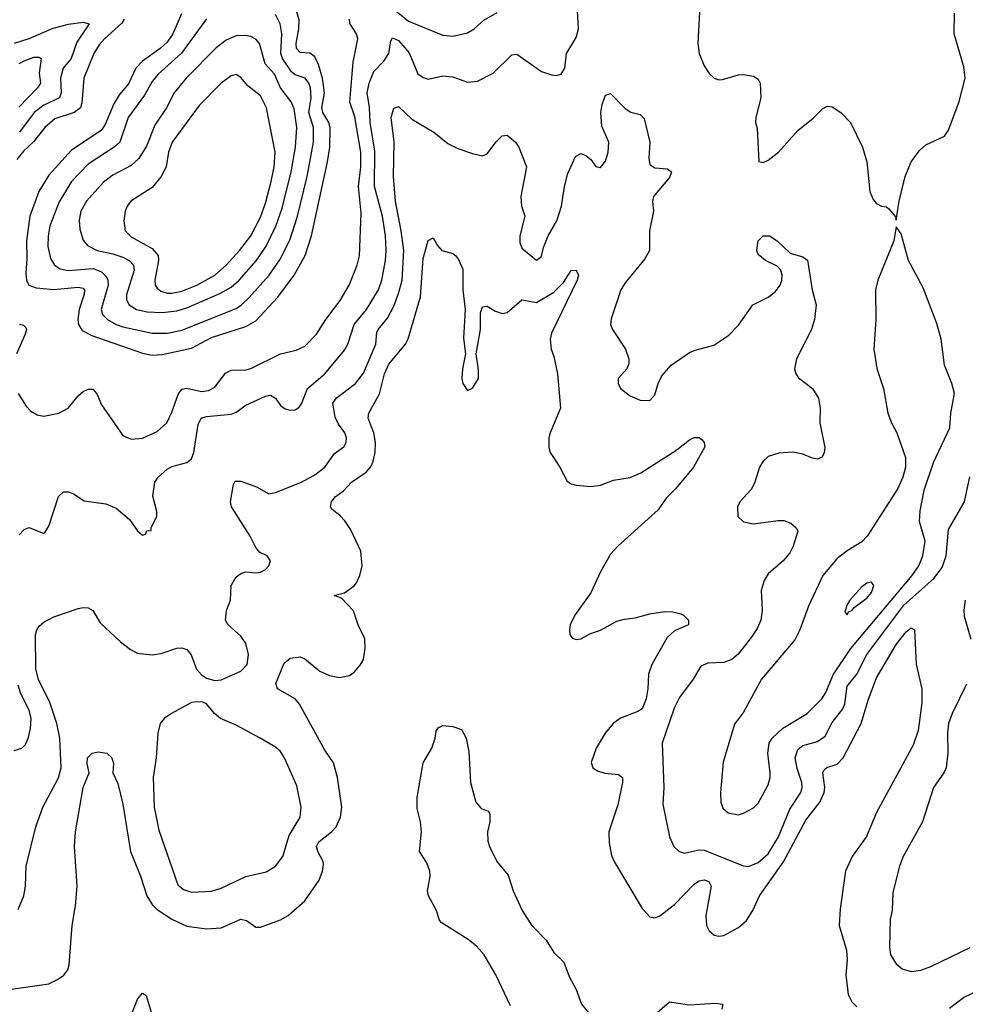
# Model space of a CAD drawing. Header units: inches. Extents: x 1550315 to 1685896, y 510706 to 640504.
# Tile 384 of 452: x 1657932 to 1661770, y 572270 to 576267. Entities that reach past the tile are written whole.
import ezdxf

# ---------------------------------------------------------------- set-up
doc = ezdxf.new("R2010")
doc.units = ezdxf.units.IN
doc.header["$MEASUREMENT"] = 0
doc.layers.add('B6557', color=7, linetype='Continuous')
doc.layers.add('B6567', color=7, linetype='Continuous')

msp = doc.modelspace()

# ---------------------------------------------------------------- linework, layer by layer
at = {"layer": 'B6557', "color": 5}
for points, elevation in [([(1658589.4, 576290.6), (1658553, 576210), (1658530, 576176.1), (1658501.7, 576150), (1658430, 576099.4), (1658402.9, 576070), (1658373.7, 576006.3), (1658337.1, 575962.9), (1658314, 575926), (1658278.4, 575841.6), (1658262.5, 575817.5), (1658142.1, 575737.9), (1658050, 575636.3), (1658009.7, 575570), (1657973.4, 575470), (1657960.3, 575370), (1657961.7, 575298.3), (1657956.4, 575236.4), (1657959.2, 575210), (1657969.6, 575189.6), (1657998.9, 575178.9), (1658070, 575172), (1658170, 575181.3), (1658190, 575176.6), (1658195, 575170), (1658193.3, 575153.3), (1658172.9, 575090), (1658168, 575050), (1658170.2, 575030), (1658185.6, 575005.6), (1658224.9, 574984.9), (1658430, 574913.9), (1658470, 574905.5), (1658510, 574907.3), (1658630, 574933), (1658710, 574977), (1658850, 575021.6), (1658890, 575044.7), (1658979.5, 575140.5), (1659045.7, 575230), (1659090.3, 575309.7), (1659116.9, 575390), (1659181.7, 575690), (1659190.3, 575750), (1659191.8, 575830), (1659187.3, 575850), (1659162.3, 575890), (1659158.7, 575910), (1659168.7, 575970), (1659160.6, 576030), (1659145.3, 576085.3), (1659130, 576116.1), (1659110, 576130.8), (1659070, 576133.9), (1659055.5, 576150), (1659053.8, 576170), (1659065.2, 576230), (1659067, 576267), (1659047.6, 576330)], 620), ([(1659417.2, 576337.2), (1659510, 576261), (1659650, 576204.7), (1659690, 576200.2), (1659750, 576213.5), (1659776.4, 576230), (1659815.3, 576264.7), (1659870, 576297.1)], 580), ([(1658690, 576270.6), (1658589.3, 576130.7), (1658494.5, 576045.5), (1658470, 576016.2), (1658438.5, 575961.5), (1658372.3, 575870), (1658338.6, 575770), (1658316, 575750), (1658210, 575680.2), (1658141.7, 575610), (1658092.2, 575527.8), (1658054.3, 575430), (1658047.3, 575390), (1658046.5, 575346.5), (1658057.1, 575297.2), (1658073.8, 575270), (1658096.2, 575256.2), (1658128.3, 575248.3), (1658230, 575257.2), (1658263.8, 575243.8), (1658283.8, 575223.8), (1658290.1, 575210), (1658290.8, 575190), (1658262.9, 575090), (1658267.8, 575070), (1658287.8, 575050), (1658323.2, 575030), (1658350, 575020.8), (1658470, 574995), (1658530, 574994.4), (1658590, 575006.1), (1658810, 575095.3), (1658831.4, 575108.6), (1658862.6, 575137.4), (1658944.8, 575230), (1658987.3, 575292.7), (1659028.1, 575371.9), (1659059.9, 575470), (1659098.4, 575630), (1659124.1, 575770), (1659124.8, 575830), (1659105.7, 575890), (1659115.4, 575950), (1659112.7, 575990), (1659105.1, 576010), (1659090.2, 576030.2), (1659050, 576043.7), (1659035.4, 576055.4), (1658999.1, 576110), (1658991.6, 576130), (1658996.6, 576210), (1658989.9, 576250), (1658970, 576287.9)], 640), ([(1657911.4, 576171.4), (1657970, 576191.1), (1658067.4, 576232.6), (1658129.6, 576249.6), (1658190, 576257.2), (1658214.4, 576250), (1658164.6, 576175.4), (1658141, 576110), (1658108.1, 576070), (1658097.6, 576030), (1658100.6, 575970), (1658093, 575950), (1658030, 575920.5), (1657991.1, 575890), (1657931.4, 575810)], 560), ([(1658356.6, 576270), (1658346.8, 576253.2), (1658276.4, 576190), (1658254.8, 576165.2), (1658233.5, 576130), (1658192.1, 576030), (1658184.2, 575930), (1658178.7, 575910), (1658153.7, 575890), (1658075.2, 575864.8), (1658034.1, 575830), (1657988.3, 575771.7), (1657947.1, 575732.9), (1657920.6, 575699.4)], 580), ([(1657926.1, 574750), (1657958.8, 574698.8), (1657977.8, 574677.8), (1658003.1, 574663.1), (1658030, 574657.5), (1658090.5, 574669.5), (1658129.3, 574690.7), (1658170, 574740.2), (1658190, 574757.2), (1658210, 574766.7), (1658230, 574767), (1658245.9, 574745.9), (1658263.5, 574703.5), (1658350, 574578.7), (1658384.7, 574564.7), (1658430, 574568.2), (1658490, 574595), (1658528.7, 574630), (1658550, 574673.7), (1658574.7, 574745.3), (1658590, 574766.8), (1658610, 574771.2), (1658670, 574757.6), (1658697.9, 574762.1), (1658724.2, 574775.8), (1658767.7, 574832.3), (1658790, 574844.5), (1658850, 574845.9), (1658870, 574851.6), (1658990, 574911.3), (1659054.1, 574925.9), (1659090, 574941.5), (1659136.2, 574990), (1659174.5, 575050), (1659233.3, 575126.7), (1659269.9, 575190), (1659301.7, 575270), (1659310.9, 575309.1), (1659318.3, 575481.7), (1659307.3, 575590), (1659316.8, 575670), (1659316.7, 575730), (1659292.8, 575872.8), (1659272.1, 575932.1), (1659285.8, 576094.2), (1659304.1, 576190), (1659299.4, 576210), (1659272.2, 576252.2), (1659271.3, 576270)], 580), ([(1657930, 574175.6), (1657950, 574197.7), (1657970, 574206), (1658030, 574181.6), (1658034.3, 574185.7), (1658050, 574210.4), (1658089.1, 574330.9), (1658110, 574350.2), (1658130, 574350.2), (1658150, 574342.4), (1658193.2, 574313.2), (1658281.7, 574301.7), (1658323.8, 574283.8), (1658378, 574238), (1658410, 574192), (1658430, 574174), (1658442, 574178), (1658448.4, 574191.6), (1658466, 574194), (1658466, 574206), (1658488, 574250), (1658488, 574270), (1658472.9, 574332.9), (1658480.9, 574390), (1658494.7, 574410), (1658530, 574442.2), (1658550, 574452.6), (1658610.7, 574469.3), (1658630, 574484.4), (1658639.4, 574510), (1658656.9, 574623.1), (1658668.7, 574650), (1658690, 574656.3), (1658790, 574665.6), (1658810, 574674.2), (1658850, 574702.8), (1658930, 574738.5), (1658950, 574743.1), (1658970, 574730.6), (1658990, 574700.7), (1659010, 574687.7), (1659030, 574682), (1659050, 574683), (1659066.5, 574693.5), (1659077.4, 574710), (1659100.7, 574770), (1659170.7, 574830), (1659250, 574925.2), (1659263.4, 574950), (1659289.4, 575030), (1659339.6, 575090), (1659388.3, 575170), (1659401.4, 575210), (1659416.6, 575290), (1659419.9, 575330), (1659417.1, 575390), (1659404.9, 575470), (1659372.7, 575590), (1659373.6, 575733.6), (1659354.2, 575850), (1659351.4, 575911.4), (1659342.6, 575970), (1659349.9, 576010), (1659370, 576056.9), (1659410, 576098.2), (1659430.5, 576130), (1659439, 576181), (1659445.8, 576194.2), (1659470, 576182.2), (1659512.8, 576132.8), (1659548.1, 576048.1), (1659570, 576032.9), (1659590, 576026), (1659650, 576039.7), (1659690, 576035), (1659750, 576014.2), (1659790, 576018.2), (1659853.7, 576050), (1659930, 576124.9), (1659950, 576126.7), (1660000, 576091.9)], 560), ([(1657930, 576089.2), (1657950, 576100.8), (1657990, 576114.6), (1658010, 576114.8), (1658019.5, 576110), (1658011.1, 576050), (1658016.6, 576010), (1658004.7, 575990), (1657928.3, 575911.7)], 540), ([(1657925.7, 572654.3), (1657948.2, 572710), (1657955.1, 572750), (1657958.7, 572830), (1657997.4, 572990), (1658026.2, 573070), (1658090, 573188.9), (1658100.7, 573230), (1658094.9, 573350), (1658082.3, 573410), (1658054.6, 573494.6), (1658007.8, 573587.8), (1657997.4, 573630), (1657996, 573770), (1658001.4, 573790), (1658013.1, 573806.9), (1658030, 573821.8), (1658070, 573842.4), (1658170, 573876.6), (1658190, 573881.2), (1658210, 573879.4), (1658228.3, 573868.4), (1658258.5, 573818.5), (1658341.7, 573741.7), (1658381.3, 573710), (1658410, 573695.8), (1658470, 573688.3), (1658505.8, 573694.2), (1658570, 573715.8), (1658590, 573716.5), (1658610, 573710.3), (1658628.3, 573688.3), (1658650.3, 573630), (1658670, 573607), (1658690, 573594), (1658724.4, 573584.4), (1658750, 573586.7), (1658830, 573622.7), (1658855.3, 573650), (1658860.8, 573690), (1658850, 573734), (1658830, 573764.2), (1658777.6, 573810), (1658767.6, 573830), (1658771.3, 573868.7), (1658787.6, 573910), (1658789.7, 573970), (1658810, 574004.9), (1658830, 574019.3), (1658850, 574025.5), (1658890, 574021.6), (1658910, 574024.4), (1658930, 574035.5), (1658942.9, 574050), (1658949.4, 574070), (1658936, 574090), (1658906, 574106), (1658890, 574124), (1658866.9, 574170), (1658792.1, 574290), (1658787.7, 574310), (1658799.5, 574380.5), (1658806.5, 574393.5), (1658830, 574393.6), (1658893.7, 574370), (1658942.6, 574342.6), (1658970, 574347.1), (1659076.3, 574390), (1659130, 574419.7), (1659170, 574450.2), (1659210, 574506.3), (1659247.2, 574532.8), (1659257.7, 574550), (1659258.7, 574570), (1659251.8, 574590), (1659225.5, 574625.5), (1659213, 574653), (1659203.2, 574710), (1659216.5, 574730), (1659294.8, 574790), (1659327.4, 574832.6), (1659377.7, 574950), (1659382.2, 574997.8), (1659387.3, 575010), (1659424.7, 575055.3), (1659450, 575104.5), (1659470, 575155.2), (1659484, 575210), (1659491.1, 575330), (1659480.8, 575410), (1659457, 575530), (1659449, 575630), (1659451.5, 575771.5), (1659440.2, 575870), (1659450, 575908.2), (1659470, 575915.3), (1659523.4, 575863.4), (1659613.4, 575810), (1659670, 575764.9), (1659710, 575744.4), (1659770, 575724), (1659810, 575714.8), (1659830, 575722.8), (1659864.5, 575770), (1659890, 575796.3), (1659910, 575799.1), (1659944.9, 575770), (1659958, 575750), (1659988.8, 575670), (1659966, 575550), (1659968.2, 575510), (1659982.8, 575470), (1659962.1, 575390), (1659962, 575362), (1659970, 575339.6), (1660000, 575315.1)], 540), ([(1657890, 572329.4), (1658050, 572353.4), (1658085.6, 572370), (1658111.4, 572388.6), (1658126.9, 572410), (1658132.2, 572430), (1658145.2, 572590), (1658158.7, 572670), (1658165.8, 572750), (1658155.1, 572910), (1658158.5, 572970), (1658189.8, 573150), (1658214, 573210), (1658205.8, 573245.8), (1658207.4, 573270), (1658225.7, 573290), (1658250, 573294.8), (1658285.5, 573290), (1658306.3, 573270), (1658312.8, 573247.2), (1658310.5, 573210), (1658330, 573166), (1658350, 573082.8), (1658381.7, 572890), (1658421.9, 572790), (1658447.9, 572710), (1658470, 572674.5), (1658490, 572654.1), (1658550, 572615.8), (1658610, 572586.7), (1658690, 572575.7), (1658750, 572580.1), (1658830, 572615), (1658852, 572610), (1658890, 572583.1), (1658910, 572582.3), (1658990, 572612.9), (1659022, 572630), (1659090, 572690.3), (1659146.9, 572773.1), (1659161.4, 572810), (1659164.5, 572835.5), (1659163.2, 572850), (1659142.4, 572890), (1659137.2, 572910), (1659146.3, 572930), (1659198.2, 572970), (1659216.5, 572990), (1659234.3, 573030), (1659239.5, 573070), (1659221.9, 573190), (1659206.2, 573250), (1659170, 573301.7), (1659068.4, 573488.4), (1659049.8, 573509.8), (1658978, 573550), (1658971.6, 573571.6), (1659005.8, 573654.2), (1659030, 573675.3), (1659070, 573680.3), (1659090, 573672.9), (1659150, 573622.8), (1659190, 573604.1), (1659230, 573596.1), (1659270, 573605.2), (1659290, 573618.2), (1659313.9, 573646), (1659327.3, 573670), (1659334.8, 573714.8), (1659333.4, 573753.4), (1659305.7, 573810), (1659287.5, 573867.5), (1659238, 573918), (1659208, 573930), (1659250, 573940.7), (1659290, 573968.7), (1659298.6, 573981.4), (1659313, 574010), (1659322.3, 574050), (1659317.3, 574110), (1659275.5, 574195.5), (1659252, 574232), (1659233.1, 574253.1), (1659199.4, 574279.4), (1659193, 574290), (1659198, 574310), (1659212.6, 574330), (1659245.8, 574354.2), (1659278.6, 574390), (1659338.7, 574430), (1659355.7, 574450), (1659365.3, 574470), (1659374.5, 574510), (1659375.6, 574550), (1659369, 574590), (1659346.8, 574650), (1659348.9, 574670), (1659392.3, 574747.7), (1659412.5, 574830), (1659430, 574869.2), (1659497.4, 574950), (1659508.6, 574971.4), (1659558.4, 575141.6), (1659570, 575298), (1659590, 575371.3), (1659610, 575381), (1659627.3, 575350), (1659644.9, 575330), (1659690, 575317.6), (1659700.5, 575310), (1659713.7, 575293.7), (1659730, 575254.8), (1659731, 575171), (1659740.2, 575090), (1659733.8, 574973.8), (1659741.3, 574910), (1659729.1, 574850), (1659726.3, 574810), (1659730.5, 574790), (1659750, 574762), (1659770, 574770.6), (1659793.7, 574810), (1659794.2, 574845.9), (1659785.1, 574910), (1659802, 575010), (1659802.4, 575077.6), (1659810, 575101), (1659830, 575103.8), (1659863.4, 575083.4), (1659890, 575074.4), (1659910, 575078.6), (1659970, 575130.1), (1660000, 575124.4)], 520), ([(1657931, 575031), (1657947.5, 575027.5), (1657957, 575017), (1657959.5, 575010), (1657954.9, 574990), (1657918.7, 574910)], 580), ([(1657910, 573300.2), (1657940.7, 573310), (1657955.1, 573324.9), (1657967.5, 573352.5), (1657976.3, 573390), (1657978, 573430), (1657970, 573464.2), (1657936.3, 573530), (1657926.1, 573566.1)], 560), ([(1659923.6, 572263.6), (1659865, 572390), (1659817.5, 572470), (1659785.5, 572505.5), (1659752.9, 572532.9), (1659642.5, 572602.5), (1659634.2, 572614.2), (1659623.5, 572650), (1659590.9, 572710), (1659586.8, 572730), (1659597.6, 572790), (1659596.8, 572810), (1659584.7, 572844.7), (1659554.7, 572890), (1659563.5, 572970), (1659558.9, 573010), (1659545.3, 573065.3), (1659545.4, 573110), (1659569.7, 573250.3), (1659605.2, 573310), (1659619, 573350), (1659622, 573378), (1659630, 573392), (1659650, 573402), (1659690, 573398), (1659725.4, 573385.4), (1659744.7, 573350), (1659755.5, 573295.5), (1659762.4, 573170), (1659782.8, 573090), (1659804.9, 573064.9), (1659834.2, 573054.2), (1659839.9, 573039.9), (1659840.5, 573010), (1659830.5, 572969.5), (1659832.5, 572932.5), (1659839.3, 572910), (1659868.2, 572850), (1659914.7, 572794.7), (1659934.3, 572730), (1659971.2, 572650), (1660000, 572606.5)], 480), ([(1658376.7, 572203.3), (1658410, 572290.6), (1658430, 572315.5), (1658446, 572306), (1658486.4, 572170)], 480)]:
    msp.add_lwpolyline(points, dxfattribs=dict(at, elevation=elevation))
for points, elevation in [([(1658850, 576203.4), (1658810, 576201.2), (1658770, 576184.2), (1658730, 576153.3), (1658607.6, 576030), (1658559.5, 575970), (1658528.1, 575910), (1658481.2, 575838.8), (1658446.3, 575753.7), (1658415.8, 575704.2), (1658384.4, 575675.6), (1658310, 575635.4), (1658272.5, 575607.5), (1658203.5, 575530), (1658180.1, 575490), (1658173.8, 575453.9), (1658176.7, 575416.7), (1658190, 575372.7), (1658206.7, 575350), (1658247, 575330), (1658310, 575317.2), (1658350, 575303), (1658376.3, 575290), (1658394.1, 575270), (1658396.2, 575250), (1658364.9, 575150), (1658365.8, 575130), (1658375.9, 575110), (1658406.5, 575090), (1658450, 575080.7), (1658510, 575078), (1658570, 575084.9), (1658610, 575097.5), (1658744.4, 575155.6), (1658790, 575181.6), (1658822.7, 575210), (1658891.3, 575288.7), (1658931.8, 575348.2), (1658971.6, 575428.4), (1658997.4, 575502.6), (1659033.5, 575650), (1659051.4, 575750), (1659056.5, 575830), (1659045.6, 575905.6), (1659034.2, 575934.2), (1658991.1, 575991.1), (1658965.6, 576045.6), (1658928.7, 576088.7), (1658905.4, 576170), (1658890, 576188.1), (1658870, 576199.1)], 660), ([(1658810, 576044.4), (1658790, 576039.3), (1658750, 576009.8), (1658661.1, 575918.9), (1658550.6, 575770), (1658536.1, 575730), (1658526.5, 575670), (1658506.6, 575630), (1658470, 575586.6), (1658382.8, 575530), (1658368, 575510), (1658360.7, 575490), (1658355.2, 575450), (1658360.7, 575410), (1658385, 575385), (1658470, 575338.1), (1658493.9, 575310), (1658495.3, 575290), (1658480.1, 575210), (1658482.3, 575190), (1658490, 575177.3), (1658504.6, 575164.6), (1658530, 575156.3), (1658550, 575156.3), (1658590, 575165.7), (1658650.7, 575190), (1658723.9, 575230), (1658770, 575270.1), (1658824.6, 575330), (1658870.4, 575390), (1658910, 575465.6), (1658930, 575522.3), (1658952.9, 575610), (1658964.5, 575670), (1658968.4, 575730), (1658933.8, 575910), (1658910, 575958), (1658858.5, 575998.5), (1658830, 576032.6)], 680), ([(1658650, 573498), (1658630, 573495.4), (1658548.5, 573450), (1658518.9, 573430), (1658502.4, 573410), (1658492.4, 573370), (1658486.2, 573270), (1658474.2, 573190), (1658478.3, 573070), (1658496.2, 572976.2), (1658574.2, 572754.2), (1658596.5, 572736.5), (1658630, 572725.4), (1658710, 572728.4), (1658750, 572741.1), (1658850, 572788.4), (1658931.8, 572808.2), (1658970, 572830.4), (1659000.4, 572870), (1659025.3, 572954.7), (1659069.8, 573030), (1659075.1, 573070), (1659057.2, 573157.2), (1659007.1, 573270), (1658990, 573296.4), (1658970, 573314), (1658908, 573350), (1658810, 573402.5), (1658747.6, 573430), (1658723, 573450), (1658689.7, 573489.7), (1658675.8, 573495.8)], 540)]:
    msp.add_lwpolyline(points, close=True, dxfattribs=dict(at, elevation=elevation))
at = {"layer": 'B6567', "color": 5}
for points, elevation in [([(1660000, 576091.9), (1660050, 576057.1), (1660090, 576043), (1660110, 576040.5), (1660130, 576046), (1660144.5, 576070), (1660151.1, 576130), (1660190, 576194.9), (1660199.8, 576230), (1660193.8, 576353.8)], 560), ([(1660693.7, 576350), (1660684.7, 576170), (1660689.4, 576130), (1660710, 576079.5), (1660730, 576048.7), (1660750.2, 576030.2), (1660770, 576023.1), (1660784.6, 576024.6), (1660850, 576043.2), (1660870, 576044.6), (1660910, 576038.4), (1660930, 576026), (1660937.1, 576010), (1660939.5, 575950), (1660919.3, 575870), (1660919.1, 575850), (1660925.5, 575825.5), (1660931.6, 575691.6), (1660950, 575686.8), (1660970, 575697.3), (1661012, 575730), (1661090, 575817.1), (1661152.2, 575867.8), (1661190, 575905.5), (1661210, 575916.3), (1661230, 575913), (1661264.9, 575890), (1661303.8, 575850), (1661352.4, 575750), (1661370.7, 575690), (1661383, 575570), (1661396.7, 575536.7), (1661410, 575520.7), (1661430, 575510.7), (1661450, 575507.3), (1661459.9, 575499.9), (1661486.8, 575466.8), (1661490, 575454), (1661501.6, 575530), (1661526, 575630), (1661550, 575690.6), (1661584.4, 575735.6), (1661610, 575759.1), (1661686, 575794), (1661701.5, 575818.5), (1661744.8, 575935.2), (1661769.3, 576030), (1661764.7, 576075.3), (1661724.5, 576210), (1661726, 576294)], 560), ([(1660000, 575315.1), (1660030, 575290.7), (1660050, 575306), (1660058, 575342), (1660076.4, 575390), (1660111.7, 575450), (1660130.8, 575510), (1660142.8, 575590), (1660157.5, 575642.5), (1660188.4, 575711.5), (1660210, 575723.8), (1660230, 575716.4), (1660250, 575699.3), (1660270, 575670.6), (1660286.9, 575666.9), (1660290, 575666.7), (1660310, 575693), (1660321.1, 575730), (1660323.4, 575770), (1660295.3, 575835.3), (1660290.7, 575890), (1660296.6, 575923.4), (1660310, 575961), (1660330, 575967.3), (1660390, 575906.7), (1660412.3, 575892.3), (1660450, 575881.7), (1660466.4, 575866.4), (1660489.5, 575770), (1660485.6, 575705.6), (1660490, 575679.1), (1660510, 575666.3), (1660561.1, 575661.1), (1660577, 575650), (1660570, 575626), (1660504.6, 575550), (1660500.3, 575530), (1660504.6, 575490), (1660488.4, 575410), (1660487.9, 575330), (1660470, 575296.9), (1660390, 575198.7), (1660371.6, 575170), (1660332.1, 575052.1), (1660330.3, 575030), (1660338, 575010), (1660390.4, 574930), (1660403.8, 574890), (1660403.8, 574870), (1660396.3, 574850), (1660360.5, 574810), (1660360.5, 574790), (1660370.7, 574770), (1660410, 574740.5), (1660450, 574722), (1660490, 574721), (1660510, 574744.7), (1660523, 574790), (1660538.4, 574821.6), (1660575.9, 574864.1), (1660650, 574915.5), (1660674, 574926), (1660750, 574946.2), (1660810, 574986.5), (1660850, 575027.2), (1660908, 575110), (1660970, 575140.3), (1660998, 575162), (1661018.3, 575190), (1661025.4, 575210), (1661026.3, 575230), (1661020.7, 575250), (1661006.9, 575266.9), (1660959, 575290), (1660930, 575314), (1660923.6, 575330), (1660929.6, 575369.6), (1660950, 575390.3), (1660974.8, 575390), (1661006.8, 575370), (1661059.1, 575319.1), (1661110, 575304.9), (1661130, 575291.3), (1661148.5, 575170), (1661164.4, 575110), (1661157.4, 575050), (1661145.3, 575010), (1661085.3, 574890), (1661077.1, 574850), (1661081.6, 574830), (1661093.3, 574813.3), (1661150, 574770.3), (1661174.6, 574730), (1661180.9, 574690), (1661180.3, 574630), (1661199.5, 574530), (1661197, 574510), (1661188.6, 574491.4), (1661170, 574483.5), (1661150, 574487.1), (1661110, 574503.8), (1661070, 574511.7), (1661012.9, 574507.1), (1660970, 574493.6), (1660950, 574474.5), (1660934.9, 574450), (1660914.7, 574385.3), (1660900.3, 574359.7), (1660854.9, 574310), (1660845.3, 574290), (1660846.7, 574250), (1660870, 574228.7), (1660910, 574220.9), (1661010, 574234.6), (1661033.7, 574233.7), (1661062.5, 574222.5), (1661084, 574204), (1661090.8, 574190), (1661071.7, 574130), (1661057.8, 574102.2), (1661030.2, 574069.8), (1660970, 574016.9), (1660954.2, 573990), (1660942.2, 573950), (1660945, 573870), (1660940.2, 573830), (1660925, 573795), (1660900.7, 573759.3), (1660848.4, 573691.6), (1660822.6, 573670), (1660790, 573657.8), (1660725.3, 573654.7), (1660697.2, 573642.8), (1660666.2, 573590), (1660610, 573516), (1660588.6, 573471.4), (1660540.3, 573330), (1660546.9, 573150), (1660542.6, 573082.6), (1660569.2, 572949.2), (1660587, 572910), (1660608.2, 572890), (1660630, 572883.6), (1660690, 572897), (1660710, 572895.9), (1660870, 572832.4), (1660890, 572829), (1660930, 572845.5), (1660970, 572881.2), (1661012.3, 572950), (1661058, 573062), (1661102.7, 573130), (1661107.4, 573150), (1661106, 573170), (1661087.4, 573227.4), (1661080.1, 573270), (1661090, 573304.4), (1661110, 573319.8), (1661170, 573337), (1661201.2, 573358.8), (1661230, 573413.4), (1661273.4, 573470), (1661281.4, 573490), (1661290, 573560.7), (1661329.4, 573610.6), (1661370.8, 573690), (1661520.3, 573890), (1661641.8, 573998.2), (1661676.5, 574043.5), (1661691.9, 574090), (1661702.4, 574197.6), (1661767.3, 574310), (1661788.5, 574411.5)], 540), ([(1660000, 575124.4), (1660030, 575118.6), (1660099.6, 575160.4), (1660139.8, 575200.2), (1660170, 575248.4), (1660190.4, 575250.4), (1660199.5, 575230), (1660194.7, 575210), (1660090, 574995.1), (1660084.6, 574970), (1660088.7, 574930), (1660100.3, 574900.3), (1660115.2, 574830), (1660126.5, 574690), (1660085, 574590), (1660079.3, 574570), (1660079.7, 574530), (1660084.7, 574510), (1660124.7, 574450), (1660153.9, 574393.9), (1660170, 574382.3), (1660190, 574378), (1660250, 574372.6), (1660290, 574377.3), (1660342.2, 574397.8), (1660410, 574408.3), (1660453.1, 574426.9), (1660599.3, 574520.7), (1660650, 574561.6), (1660670, 574570.5), (1660690.5, 574570.5), (1660702, 574562), (1660710.5, 574550.5), (1660713, 574533), (1660666.4, 574450), (1660595.6, 574364.4), (1660556, 574324), (1660523, 574277), (1660359.2, 574130), (1660330, 574097.3), (1660290, 574026), (1660250, 573940.7), (1660184.6, 573850), (1660166.5, 573810), (1660163.1, 573790), (1660164.4, 573770), (1660175.8, 573755.8), (1660190, 573750.4), (1660210, 573753.7), (1660245.8, 573774.2), (1660290, 573789.2), (1660355.3, 573824.7), (1660386.4, 573833.6), (1660430, 573838.6), (1660490, 573855.5), (1660550, 573864.3), (1660582.8, 573862.8), (1660614.9, 573854.9), (1660626.8, 573850), (1660646.8, 573830), (1660646.8, 573810), (1660590, 573786.4), (1660560.6, 573759.4), (1660497.8, 573650), (1660483.7, 573610), (1660481.5, 573550), (1660474.8, 573510), (1660458, 573470), (1660441, 573459), (1660370, 573431.5), (1660340.9, 573410), (1660308.9, 573370), (1660272.2, 573310), (1660251.5, 573251.5), (1660258.9, 573230), (1660277.6, 573217.6), (1660307.6, 573207.6), (1660362.6, 573202.6), (1660379.2, 573190), (1660379, 573170), (1660360, 573080), (1660323.2, 572970), (1660325.1, 572925.1), (1660334.5, 572874.5), (1660346.3, 572846.3), (1660458.9, 572658.9), (1660490, 572624.4), (1660510, 572620.3), (1660530, 572628.9), (1660590, 572675), (1660670, 572758), (1660690, 572770.8), (1660710, 572774.8), (1660728.7, 572768.7), (1660738.1, 572750), (1660716.4, 572630), (1660719, 572590), (1660730, 572567.4), (1660751.1, 572551.1), (1660770, 572545.8), (1660790, 572549.2), (1660850, 572582.2), (1660882.2, 572610), (1660908, 572650), (1660935.4, 572710), (1661032.1, 572847.9), (1661122.5, 573017.5), (1661179.7, 573090), (1661197.4, 573130), (1661200.6, 573150), (1661192.2, 573210), (1661197.9, 573222.1), (1661208.5, 573231.5), (1661250, 573244.1), (1661274.2, 573270), (1661347.9, 573410), (1661375.4, 573504.6), (1661410, 573594.7), (1661490, 573730.2), (1661530, 573782.6), (1661550, 573798.4), (1661564, 573790), (1661571.3, 573651.3), (1661594, 573550), (1661593.1, 573493.1), (1661578.2, 573381.8), (1661558.5, 573321.5), (1661410, 573047.8), (1661368.9, 572951.1), (1661310.6, 572869.4), (1661283.9, 572810), (1661262.6, 572657.4), (1661258, 572590), (1661288.1, 572490), (1661290.1, 572450), (1661285, 572390), (1661294.2, 572310), (1661310, 572279.5), (1661330, 572259.6)], 520), ([(1661770.1, 573910), (1661764, 573870), (1661765.7, 573845.7), (1661792.7, 573752.7)], 540), ([(1661774.4, 573570), (1661716.4, 573450), (1661702.2, 573410), (1661698, 573370), (1661699, 573290), (1661692, 573230), (1661683.2, 573210), (1661641.6, 573150), (1661595.8, 573010), (1661518.3, 572870), (1661503.1, 572830), (1661476.5, 572723.5), (1661473.1, 572650), (1661465.1, 572614.9), (1661462.2, 572502.2), (1661466.5, 572470), (1661490, 572434), (1661513.9, 572413.9), (1661550, 572403.5), (1661590, 572408.4), (1661630, 572422.6), (1661790, 572500.2)], 540), ([(1660000, 572606.5), (1660011, 572590), (1660069.3, 572530), (1660100.4, 572480.4), (1660140.8, 572440.8), (1660162.5, 572382.5), (1660190.8, 572330), (1660212.1, 572270), (1660310, 572151.3)], 480), ([(1661706.5, 572253.5), (1661762.1, 572297.9), (1661830, 572330.2), (1661930, 572413.5), (1662030, 572465.4), (1662050, 572467.9), (1662063, 572463), (1662071.5, 572451.5), (1662064.8, 572410), (1662036.8, 572350), (1661884.4, 572090)], 520), ([(1660490, 572210.1), (1660570, 572279.2), (1660650, 572267.9), (1660754.7, 572274.7), (1660786, 572270), (1660782.4, 572250)], 480)]:
    msp.add_lwpolyline(points, dxfattribs=dict(at, elevation=elevation))
for points, elevation in [([(1661490, 575426), (1661480.5, 575370), (1661414.6, 575210), (1661405.3, 575170), (1661407.2, 575050), (1661398.9, 574930), (1661411.2, 574851.2), (1661438, 574770), (1661455.6, 574670), (1661470, 574630.7), (1661492.2, 574590), (1661527, 574490), (1661527, 574450), (1661517, 574410), (1661495.9, 574364.1), (1661371.8, 574170), (1661350, 574147.3), (1661290, 574110.9), (1661250, 574079.2), (1661191.2, 574010), (1661133.8, 573886.2), (1661098.1, 573790), (1661078.2, 573750), (1660943.2, 573590), (1660870, 573456.2), (1660832.8, 573407.3), (1660786.8, 573253.2), (1660776.5, 573130), (1660778.3, 573090), (1660785.5, 573065.5), (1660807, 573047), (1660850, 573039), (1660870, 573045.2), (1660910, 573067.2), (1660930, 573086.4), (1660970, 573160.7), (1660978, 573190), (1660978.2, 573210), (1660968, 573290), (1660974.5, 573330), (1660985.6, 573350), (1661029.6, 573390.4), (1661128.1, 573450), (1661187.7, 573510), (1661204.4, 573535.6), (1661233.2, 573606.8), (1661305.5, 573714.5), (1661555, 574010), (1661581.8, 574050), (1661597.8, 574090), (1661607.3, 574150), (1661584.2, 574230), (1661586.2, 574273.8), (1661602.6, 574357.4), (1661640.4, 574470), (1661706.9, 574610), (1661710.9, 574670), (1661725.6, 574750), (1661715.8, 574790), (1661685.2, 574865.2), (1661672.4, 574970), (1661654.4, 575034.4), (1661598.6, 575178.6), (1661539.7, 575290), (1661510, 575398)], 560), ([(1661390, 573983.6), (1661370, 573979.2), (1661350, 573964.8), (1661302, 573910), (1661289.2, 573890), (1661281.6, 573861.6), (1661290, 573851), (1661296.3, 573863.7), (1661310, 573868.9), (1661319.3, 573880.7), (1661370, 573918), (1661390, 573942.3), (1661399.1, 573970)], 580)]:
    msp.add_lwpolyline(points, close=True, dxfattribs=dict(at, elevation=elevation))

doc.saveas('drawing.dxf')
